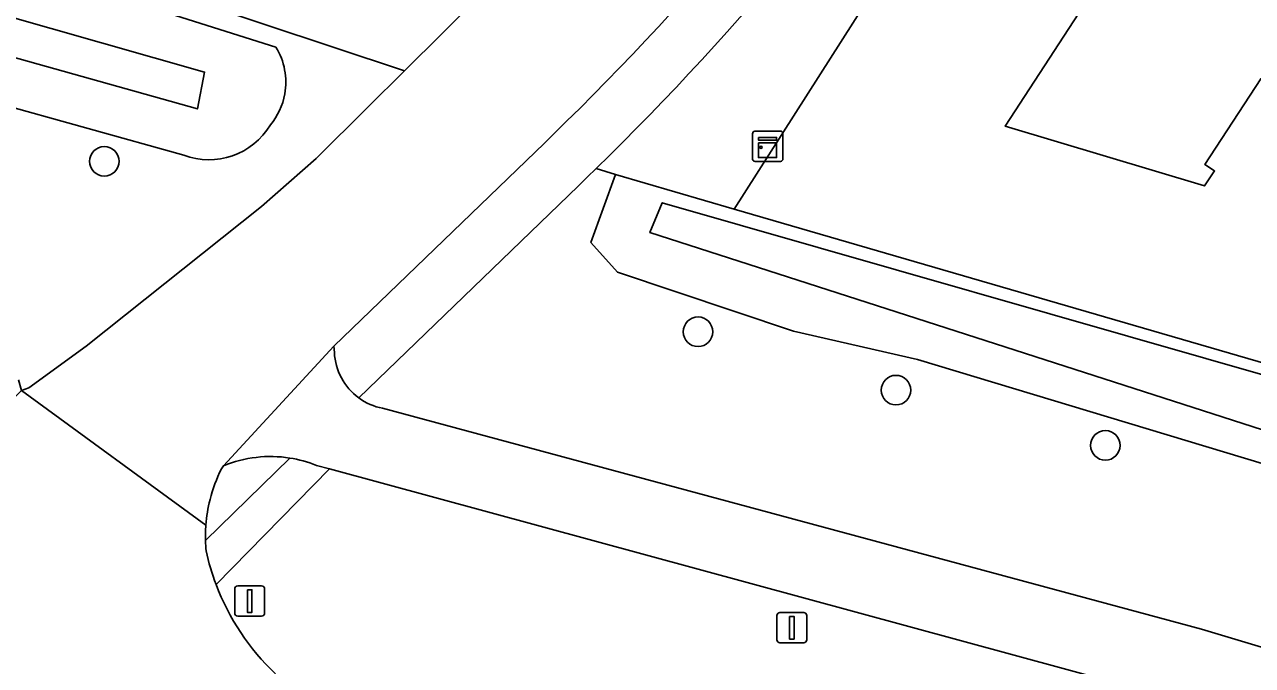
# Model space of a CAD drawing. Extents: x 160455 to 162082, y 388339 to 389736.
# Drawn here: x 160968.58 to 161009.22, y 389426.06 to 389447.27 of the extents above; entities that cross this region are included whole.
import ezdxf

# ---------------------------------------------------------------- set-up
doc = ezdxf.new("R2010")
doc.units = 0
for name, color, linetype in [('IMGEO_Boom', 7, 'Continuous'), ('IMGEO_Erf', 7, 'Continuous'), ('IMGEO_Gemengd_bos', 7, 'Continuous'), ('IMGEO_Groenvoorziening', 7, 'Continuous'), ('IMGEO_Kast', 7, 'Continuous'), ('IMGEO_Lichtmast', 7, 'Continuous'), ('IMGEO_Oever', 7, 'Continuous'), ('IMGEO_Pand', 7, 'Continuous'), ('IMGEO_Rijbaan_lokaal_gesloten', 7, 'Continuous'), ('IMGEO_Voetpad_open', 7, 'Continuous'), ('IMGEO_Waterloop', 7, 'Continuous')]:
    doc.layers.add(name, color=color, linetype=linetype)

msp = doc.modelspace()

# ---------------------------------------------------------------- linework, layer by layer
at = {"layer": 'IMGEO_Boom'}
for centre in [(160971.216, 389442.741), (160990.87, 389437.101), (160997.422, 389435.17), (161004.354, 389433.341)]:
    msp.add_circle(centre, 0.489, dxfattribs=at)
at = {"layer": 'IMGEO_Erf'}
msp.add_lwpolyline([(161037.958, 389485.092), (161032.036, 389486.993), (161033.008, 389490.042), (161031.05, 389490.669), (161031.591, 389492.367), (161028.675, 389493.295), (161030.904, 389500.218), (161030.29, 389500.384), (161025.348, 389492.827), (161022.349, 389488.208), (161021.31, 389486.625), (161020.176, 389484.853), (161017.288, 389480.397), (161015.189, 389477.115), (161014.464, 389476.033), (161011.036, 389470.682), (161005.012, 389461.392), (161002.041, 389456.798), (160992.067, 389441.162), (161011.915, 389435.391), (161020.313, 389432.757)], dxfattribs=at)
msp.add_lwpolyline([(161023.691, 389449.263), (161019.001, 389444.242), (161015.722, 389446.338), (161013.49, 389442.897), (161009.498, 389445.476), (161007.642, 389442.639), (161007.968, 389442.425), (161007.64, 389441.928), (161001.039, 389443.901), (161004.276, 389448.895), (161003.437, 389449.442), (161003.866, 389450.119), (161003.039, 389450.665), (161005.302, 389454.206), (161006.13, 389453.65), (161007.116, 389452.988), (161008.17, 389454.611), (161008.195, 389454.594), (161009.36, 389453.835), (161011.526, 389457.199)], close=True, dxfattribs=at)
at = {"layer": 'IMGEO_Gemengd_bos'}
for points in [[(160979.931, 389444.523), (160981.153, 389445.737), (160969.485, 389449.619), (160965.969, 389451.479), (160965.227, 389450.075), (160970.04, 389448.696), (160976.899, 389446.52)], [(160973.844, 389442.942), (160964.336, 389445.587)], [(160968.374, 389435.511), (160968.479, 389435.163), (160968.715, 389435.242), (160970.615, 389436.623), (160976.415, 389441.243), (160978.231, 389442.835), (160979.931, 389444.523)]]:
    msp.add_lwpolyline(points, dxfattribs=at)
for centre, radius, start, end in [((160974.999, 389445.361), 2.226, 349.8814, 31.3847), ((160974.998, 389445.36), 2.226, 320.4988, 349.9084), ((160974.673, 389445.183), 2.39, 249.7038, 328.7625)]:
    msp.add_arc(centre, radius, start, end, dxfattribs=at)
at = {"layer": 'IMGEO_Groenvoorziening'}
for points in [[(160987.503, 389442.505), (160988.133, 389442.306), (160992.067, 389441.162), (161002.041, 389456.798)], [(161028.569, 389426.274), (161018.506, 389430.038), (160998.139, 389436.183), (160994.029, 389437.124), (160988.202, 389439.073), (160987.326, 389440.056), (160988.133, 389442.306), (160987.503, 389442.505), (160987.203, 389442.214), (160986.902, 389441.923), (160979.638, 389434.913)], [(160980.43, 389434.568), (161007.538, 389427.263), (161012.798, 389425.686)], [(160974.565, 389430.193), (160977.359, 389432.924)], [(160975.166, 389432.665), (160975.094, 389432.562)], [(161006.57, 389424.982), (160978.67, 389432.563), (160974.919, 389428.736)]]:
    msp.add_lwpolyline(points, dxfattribs=at)
for centre, radius, start, end in [((160919.85, 389511.68), 96.758, 314.36242, 326.23968), ((160980.794, 389436.486), 1.952, 233.6787, 259.2448), ((160976.72, 389428.921), 4.053, 80.9284, 112.5428), ((160979.653, 389430.295), 5.092, 153.5589, 165.7507), ((160979.487, 389430.33), 4.922, 165.6678, 175.6495), ((160979.967, 389430.3), 5.404, 175.7217, 181.1335), ((160982.403, 389431.586), 8.009, 200.8487, 226.3968)]:
    msp.add_arc(centre, radius, start, end, dxfattribs=at)
at = {"layer": 'IMGEO_Kast'}
for p, q in [((160992.676, 389442.815), (160992.676, 389443.656)), ((160992.676, 389443.656), (160992.676, 389442.815)), ((160992.751, 389443.74), (160993.592, 389443.74)), ((160993.592, 389443.74), (160992.751, 389443.74)), ((160993.676, 389443.665), (160993.676, 389442.824)), ((160993.676, 389442.824), (160993.676, 389443.665)), ((160993.601, 389442.74), (160992.76, 389442.74)), ((160992.76, 389442.74), (160993.601, 389442.74))]:
    msp.add_line(p, q, dxfattribs=at)
for points in [[(160992.871, 389443.53), (160993.471, 389443.53), (160993.471, 389443.445), (160992.871, 389443.445), (160992.871, 389443.53)], [(160992.871, 389443.355), (160993.471, 389443.355), (160993.471, 389442.866), (160992.871, 389442.866), (160992.871, 389443.355)]]:
    msp.add_lwpolyline(points, dxfattribs=at)
msp.add_circle((160992.955, 389443.204), 0.0377, dxfattribs=at)
for centre, start, end in [((160992.754, 389443.662), 92.4484, 184.2845), ((160992.754, 389443.662), 92.4484, 184.2845), ((160993.598, 389443.662), 2.4484, 94.2845), ((160993.598, 389443.662), 2.4484, 94.2845), ((160992.754, 389442.818), 182.4484, 274.2845), ((160992.754, 389442.818), 182.4484, 274.2845), ((160993.598, 389442.818), 272.4484, 4.2845), ((160993.598, 389442.818), 272.4484, 4.2845)]:
    msp.add_arc(centre, 0.0779, start, end, dxfattribs=at)
at = {"layer": 'IMGEO_Lichtmast'}
for p, q in [((160975.533, 389427.79), (160975.533, 389428.59)), ((160975.533, 389428.59), (160975.533, 389427.79)), ((160975.633, 389428.69), (160976.423, 389428.69)), ((160976.423, 389428.69), (160975.633, 389428.69)), ((160976.523, 389428.59), (160976.523, 389427.79)), ((160976.523, 389427.79), (160976.523, 389428.59)), ((160993.579, 389427.808), (160994.369, 389427.808)), ((160994.369, 389427.808), (160993.579, 389427.808)), ((160976.423, 389427.69), (160975.633, 389427.69)), ((160975.633, 389427.69), (160976.423, 389427.69)), ((160993.479, 389426.908), (160993.479, 389427.708)), ((160993.479, 389427.708), (160993.479, 389426.908)), ((160994.469, 389427.708), (160994.469, 389426.908)), ((160994.469, 389426.908), (160994.469, 389427.708)), ((160994.369, 389426.808), (160993.579, 389426.808)), ((160993.579, 389426.808), (160994.369, 389426.808))]:
    msp.add_line(p, q, dxfattribs=at)
for points in [[(160975.953, 389428.565), (160976.103, 389428.565), (160976.103, 389427.815), (160975.953, 389427.815), (160975.953, 389428.565)], [(160993.899, 389427.683), (160994.049, 389427.683), (160994.049, 389426.933), (160993.899, 389426.933), (160993.899, 389427.683)]]:
    msp.add_lwpolyline(points, dxfattribs=at)
for centre, start, end in [((160975.633, 389428.59), 90, 180), ((160975.633, 389428.59), 90, 180), ((160976.423, 389428.59), 0, 90), ((160976.423, 389428.59), 360, 90), ((160975.633, 389427.79), 180, 270), ((160975.633, 389427.79), 180, 270), ((160976.423, 389427.79), 270, 0), ((160976.423, 389427.79), 270, 0), ((160993.579, 389427.708), 90, 180), ((160993.579, 389427.708), 90, 180), ((160994.369, 389427.708), 0, 90), ((160994.369, 389427.708), 360, 90), ((160993.579, 389426.908), 180, 270), ((160993.579, 389426.908), 180, 270), ((160994.369, 389426.908), 270, 0), ((160994.369, 389426.908), 270, 0)]:
    msp.add_arc(centre, 0.1, start, end, dxfattribs=at)
at = {"layer": 'IMGEO_Oever'}
for points in [[(160920.954, 389469.146), (160921.418, 389470.104), (160946.96, 389455.969), (160953.752, 389452.718), (160957.293, 389450.919), (160964.375, 389448.597), (160974.534, 389445.694), (160974.301, 389444.475), (160959.847, 389448.539), (160955.9, 389449.874)], [(161046.457, 389414.623), (161034.6, 389425.058), (161017.403, 389431.327), (160989.278, 389440.383), (160989.684, 389441.37), (161010.263, 389435.478), (161035.282, 389426.48), (161047.444, 389415.363), (161060.04, 389399.922), (161073.334, 389408.049), (161073.668, 389407.505), (161060.926, 389399.327), (161059.736, 389398.892), (161058.284, 389399.414), (161053.118, 389406.467)]]:
    msp.add_lwpolyline(points, close=True, dxfattribs=at)
for points in [[(160976.899, 389446.52), (160970.04, 389448.696), (160965.227, 389450.075), (160959.085, 389451.836), (160947.623, 389457.049)], [(160964.336, 389445.587), (160973.844, 389442.942)], [(161011.915, 389435.391), (160992.067, 389441.162), (160988.133, 389442.306), (160987.326, 389440.056), (160988.202, 389439.073), (160994.029, 389437.124), (160998.139, 389436.183), (161018.506, 389430.038), (161028.569, 389426.274)]]:
    msp.add_lwpolyline(points, dxfattribs=at)
for centre, radius, start, end in [((160974.999, 389445.361), 2.226, 349.8814, 31.3847), ((160974.998, 389445.36), 2.226, 320.4988, 349.9084), ((160974.673, 389445.183), 2.39, 249.7038, 328.7625)]:
    msp.add_arc(centre, radius, start, end, dxfattribs=at)
at = {"layer": 'IMGEO_Pand'}
msp.add_lwpolyline([(161011.526, 389457.199), (161009.36, 389453.835), (161008.195, 389454.594), (161008.17, 389454.611), (161007.116, 389452.988), (161006.13, 389453.65), (161005.302, 389454.206), (161003.039, 389450.665), (161003.866, 389450.119), (161003.437, 389449.442), (161004.276, 389448.895), (161001.039, 389443.901), (161007.64, 389441.928), (161007.968, 389442.425), (161007.642, 389442.639), (161009.498, 389445.476), (161013.49, 389442.897), (161015.722, 389446.338), (161019.001, 389444.242), (161023.691, 389449.263)], close=True, dxfattribs=at)
at = {"layer": 'IMGEO_Rijbaan_lokaal_gesloten'}
for points in [[(160983.656, 389448.223), (160981.153, 389445.737), (160979.931, 389444.523), (160978.231, 389442.835), (160976.415, 389441.243), (160970.615, 389436.623), (160968.715, 389435.242), (160968.479, 389435.163), (160974.579, 389430.703)], [(160978.815, 389436.628), (160985.787, 389443.341), (160986.074, 389443.632)], [(160975.094, 389432.562), (160975.166, 389432.665), (160978.815, 389436.628)], [(160978.834, 389436.418), (160978.815, 389436.628), (160975.166, 389432.665)], [(160974.579, 389430.703), (160968.479, 389435.163), (160959.27, 389426.131), (160956.586, 389422.905)], [(161012.798, 389425.686), (161007.538, 389427.263), (160980.43, 389434.568)], [(160978.237, 389432.681), (160978.67, 389432.563), (161006.57, 389424.982)]]:
    msp.add_lwpolyline(points, dxfattribs=at)
for centre, radius, start, end in [((160923.121, 389508.736), 90.562, 314.03763, 326.64702), ((160980.799, 389436.5), 1.967, 182.4006, 233.8234), ((160980.794, 389436.486), 1.952, 233.6787, 259.2448), ((160976.72, 389428.921), 4.053, 80.9284, 112.5428), ((160976.715, 389428.891), 4.084, 68.1265, 80.933), ((160979.653, 389430.295), 5.092, 153.5589, 165.7507), ((160979.487, 389430.33), 4.922, 165.6678, 175.6495), ((160979.967, 389430.3), 5.404, 175.7217, 181.1335), ((160980.582, 389430.385), 6.02, 181.8235, 185.123), ((160982.233, 389431.534), 7.831, 192.438, 200.9321), ((160982.403, 389431.586), 8.009, 200.8487, 226.3968)]:
    msp.add_arc(centre, radius, start, end, dxfattribs=at)
at = {"layer": 'IMGEO_Voetpad_open'}
for points in [[(160989.071, 389458.569), (160975.482, 389465.625), (160982.975, 389479.779), (160998.354, 389508.831), (160996.483, 389509.148), (160979.236, 389476.589), (160965.969, 389451.479), (160969.485, 389449.619), (160981.153, 389445.737), (160983.656, 389448.223)], [(160986.074, 389443.632), (160985.787, 389443.341), (160978.815, 389436.628), (160978.834, 389436.418)], [(160979.638, 389434.913), (160986.902, 389441.923), (160987.203, 389442.214), (160987.503, 389442.505)], [(160977.359, 389432.924), (160974.565, 389430.193)], [(160978.67, 389432.563), (160978.237, 389432.681)], [(160974.919, 389428.736), (160978.67, 389432.563)]]:
    msp.add_lwpolyline(points, dxfattribs=at)
for centre, radius, start, end in [((160923.121, 389508.736), 90.562, 314.03763, 326.64702), ((160919.85, 389511.68), 96.758, 314.36242, 326.23968), ((160980.799, 389436.5), 1.967, 182.4006, 233.8234), ((160976.715, 389428.891), 4.084, 68.1265, 80.933), ((160980.582, 389430.385), 6.02, 181.8235, 185.123), ((160982.233, 389431.534), 7.831, 192.438, 200.9321)]:
    msp.add_arc(centre, radius, start, end, dxfattribs=at)
at = {"layer": 'IMGEO_Waterloop'}
for points in [[(160920.954, 389469.146), (160955.9, 389449.874), (160959.847, 389448.539), (160974.301, 389444.475), (160974.534, 389445.694), (160964.375, 389448.597), (160957.293, 389450.919), (160953.752, 389452.718), (160946.96, 389455.969), (160921.418, 389470.104)], [(160989.278, 389440.383), (161017.403, 389431.327), (161034.6, 389425.058), (161046.457, 389414.623), (161053.118, 389406.467), (161058.284, 389399.414), (161059.736, 389398.892), (161060.926, 389399.327), (161073.668, 389407.505), (161073.334, 389408.049), (161060.04, 389399.922), (161047.444, 389415.363), (161035.282, 389426.48), (161010.263, 389435.478), (160989.684, 389441.37)]]:
    msp.add_lwpolyline(points, close=True, dxfattribs=at)

doc.saveas('drawing.dxf')
